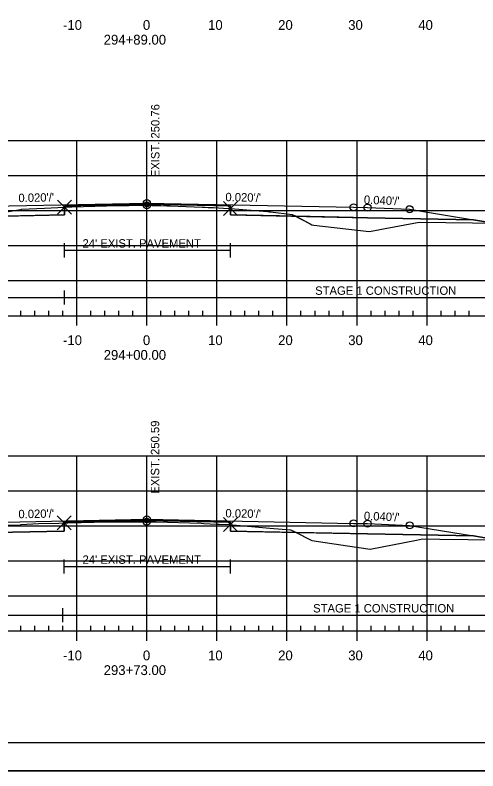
# Model space of a CAD drawing. Extents: x 1365647 to 1367999, y 387113 to 400173.
# Drawn here: x 1365875.3 to 1365941.3, y 396759.6 to 396867.5 of the extents above; entities that cross this region are included whole.
import ezdxf

# ---------------------------------------------------------------- set-up
doc = ezdxf.new("R2010")
doc.units = 0
for name, color, linetype in [('R_Alt Surface', 7, 'Continuous'), ('R_Axis', 7, 'Continuous'), ('R_Axis Annot', 7, 'Continuous'), ('R_Border', 7, 'Continuous'), ('R_Contours', 7, 'Continuous'), ('R_Exist Surface', 7, 'Continuous'), ('R_Fin Surface', 7, 'Continuous'), ('R_Fin Surface Annot', 7, 'Continuous'), ('R_Grid', 7, 'Continuous'), ('R_No Plot', 7, 'Continuous'), ('R_Water', 7, 'Continuous'), ('R_Xsect Elev', 7, 'Continuous')]:
    doc.layers.add(name, color=color, linetype=linetype)

msp = doc.modelspace()

# ---------------------------------------------------------------- linework, layer by layer
at = {"layer": 'R_Alt Surface'}
for points in [[(1365847.47, 396838.27), (1365862.59, 396838.58), (1365882.34, 396838.97), (1365882.34, 396840.26), (1365894.09, 396840.49), (1365906.05, 396840.25), (1365906.05, 396838.97), (1365925.59, 396838.58), (1365940.72, 396838.27)], [(1365847.47, 396793.14), (1365862.59, 396793.44), (1365882.31, 396793.83), (1365882.31, 396795.12), (1365894.09, 396795.36), (1365906.02, 396795.12), (1365906.02, 396793.83), (1365925.59, 396793.44), (1365940.72, 396793.14)]]:
    msp.add_lwpolyline(points, dxfattribs=at)
at = {"layer": 'R_Axis'}
for p, q in [((1365749.09, 396824.59), (1366039.09, 396824.59)), ((1365876.09, 396824.59), (1365876.09, 396825.29)), ((1365878.09, 396824.59), (1365878.09, 396825.29)), ((1365880.09, 396824.59), (1365880.09, 396825.29)), ((1365882.09, 396824.59), (1365882.09, 396825.29)), ((1365884.09, 396823.19), (1365884.09, 396824.59)), ((1365886.09, 396824.59), (1365886.09, 396825.29)), ((1365888.09, 396824.59), (1365888.09, 396825.29)), ((1365890.09, 396824.59), (1365890.09, 396825.29)), ((1365892.09, 396824.59), (1365892.09, 396825.29)), ((1365894.09, 396823.19), (1365894.09, 396824.59)), ((1365896.09, 396824.59), (1365896.09, 396825.29)), ((1365898.09, 396824.59), (1365898.09, 396825.29)), ((1365900.09, 396824.59), (1365900.09, 396825.29)), ((1365902.09, 396824.59), (1365902.09, 396825.29)), ((1365904.09, 396823.19), (1365904.09, 396824.59)), ((1365906.09, 396824.59), (1365906.09, 396825.29)), ((1365908.09, 396824.59), (1365908.09, 396825.29)), ((1365910.09, 396824.59), (1365910.09, 396825.29)), ((1365912.09, 396824.59), (1365912.09, 396825.29)), ((1365914.09, 396823.19), (1365914.09, 396824.59)), ((1365916.09, 396824.59), (1365916.09, 396825.29)), ((1365918.09, 396824.59), (1365918.09, 396825.29)), ((1365920.09, 396824.59), (1365920.09, 396825.29)), ((1365922.09, 396824.59), (1365922.09, 396825.29)), ((1365924.09, 396823.19), (1365924.09, 396824.59)), ((1365926.09, 396824.59), (1365926.09, 396825.29)), ((1365928.09, 396824.59), (1365928.09, 396825.29)), ((1365930.09, 396824.59), (1365930.09, 396825.29)), ((1365932.09, 396824.59), (1365932.09, 396825.29)), ((1365934.09, 396823.19), (1365934.09, 396824.59)), ((1365936.09, 396824.59), (1365936.09, 396825.29)), ((1365938.09, 396824.59), (1365938.09, 396825.29)), ((1365940.09, 396824.59), (1365940.09, 396825.29)), ((1365876.09, 396779.59), (1365876.09, 396780.29)), ((1365878.09, 396779.59), (1365878.09, 396780.29)), ((1365880.09, 396779.59), (1365880.09, 396780.29)), ((1365882.09, 396779.59), (1365882.09, 396780.29)), ((1365886.09, 396779.59), (1365886.09, 396780.29)), ((1365888.09, 396779.59), (1365888.09, 396780.29)), ((1365890.09, 396779.59), (1365890.09, 396780.29)), ((1365892.09, 396779.59), (1365892.09, 396780.29)), ((1365896.09, 396779.59), (1365896.09, 396780.29)), ((1365898.09, 396779.59), (1365898.09, 396780.29)), ((1365900.09, 396779.59), (1365900.09, 396780.29)), ((1365902.09, 396779.59), (1365902.09, 396780.29)), ((1365906.09, 396779.59), (1365906.09, 396780.29)), ((1365908.09, 396779.59), (1365908.09, 396780.29)), ((1365910.09, 396779.59), (1365910.09, 396780.29)), ((1365912.09, 396779.59), (1365912.09, 396780.29)), ((1365916.09, 396779.59), (1365916.09, 396780.29)), ((1365918.09, 396779.59), (1365918.09, 396780.29)), ((1365920.09, 396779.59), (1365920.09, 396780.29)), ((1365922.09, 396779.59), (1365922.09, 396780.29)), ((1365926.09, 396779.59), (1365926.09, 396780.29)), ((1365928.09, 396779.59), (1365928.09, 396780.29)), ((1365930.09, 396779.59), (1365930.09, 396780.29)), ((1365932.09, 396779.59), (1365932.09, 396780.29)), ((1365936.09, 396779.59), (1365936.09, 396780.29)), ((1365938.09, 396779.59), (1365938.09, 396780.29)), ((1365940.09, 396779.59), (1365940.09, 396780.29)), ((1365749.09, 396779.59), (1366039.09, 396779.59)), ((1365884.09, 396778.19), (1365884.09, 396779.59)), ((1365894.09, 396778.19), (1365894.09, 396779.59)), ((1365904.09, 396778.19), (1365904.09, 396779.59)), ((1365914.09, 396778.19), (1365914.09, 396779.59)), ((1365924.09, 396778.19), (1365924.09, 396779.59)), ((1365934.09, 396778.19), (1365934.09, 396779.59))]:
    msp.add_line(p, q, dxfattribs=at)
at = {"layer": 'R_Border'}
msp.add_line((1366052.27, 396763.59), (1365736.09, 396763.59), dxfattribs=at)
at = {"layer": 'R_Contours'}
for points in [[(1365882.34, 396840.1), (1365882.45, 396840.11), (1365883.38, 396840.13), (1365888.35, 396840.29), (1365888.78, 396840.3), (1365889.14, 396840.31), (1365890.25, 396840.31), (1365891.54, 396840.33), (1365892.79, 396840.35), (1365893.27, 396840.35), (1365894.09, 396840.35), (1365894.8, 396840.34), (1365895.24, 396840.34), (1365896.07, 396840.3), (1365896.93, 396840.27), (1365897.42, 396840.25), (1365902, 396840.08), (1365902.42, 396840.08), (1365902.85, 396840.05), (1365903.16, 396840.02), (1365903.59, 396840.02), (1365905.76, 396839.9), (1365906.05, 396839.89), (1365906.05, 396840.25), (1365894.09, 396840.49), (1365882.34, 396840.26)], [(1365869.74, 396838.72), (1365872.43, 396839.28), (1365874.06, 396839.41), (1365876.04, 396839.73), (1365876.12, 396839.76), (1365876.2, 396839.8), (1365879.47, 396839.95), (1365882.34, 396840.1), (1365882.34, 396838.97)], [(1365906.05, 396839.89), (1365911.33, 396839.44), (1365911.58, 396839.42), (1365911.66, 396839.41), (1365911.69, 396839.41), (1365911.74, 396839.4), (1365914.84, 396839.04), (1365915.33, 396838.78), (1365906.05, 396838.97)], [(1365915.33, 396838.78), (1365917.38, 396837.71), (1365917.64, 396837.58), (1365917.94, 396837.53), (1365925.83, 396836.6), (1365927.15, 396836.86), (1365927.35, 396836.9), (1365932.96, 396837.96), (1365940.59, 396837.83), (1365943.59, 396837.79), (1365940.72, 396838.27), (1365925.59, 396838.58)], [(1365818.94, 396796.21), (1365820.15, 396796.18), (1365828.28, 396795.99), (1365833.27, 396795.81), (1365836.22, 396795.72), (1365847.36, 396795.37), (1365849.64, 396795.34), (1365861.61, 396795.2), (1365862.6, 396795.14), (1365865.24, 396795.08), (1365868.56, 396794.91), (1365874.21, 396794.73), (1365875.45, 396794.69), (1365875.98, 396794.68), (1365876.17, 396794.78), (1365878.64, 396794.9), (1365881.54, 396794.99), (1365882.31, 396795.01), (1365882.31, 396793.83), (1365862.59, 396793.44), (1365847.47, 396793.14), (1365834.59, 396790.99)], [(1365882.31, 396795.01), (1365882.37, 396795.01), (1365882.8, 396795.02), (1365888.49, 396795.17), (1365888.67, 396795.17), (1365889.09, 396795.17), (1365893.9, 396795.17), (1365894.04, 396795.18), (1365894.06, 396795.18), (1365894.98, 396795.18), (1365895.24, 396795.17), (1365895.41, 396795.16), (1365901.84, 396794.95), (1365902.22, 396794.94), (1365904.01, 396794.85), (1365904.39, 396794.83), (1365905.82, 396794.8), (1365905.9, 396794.79), (1365906.02, 396794.78), (1365906.02, 396795.12), (1365894.09, 396795.36), (1365882.31, 396795.12)], [(1365906.02, 396794.78), (1365906.38, 396794.75), (1365911.65, 396794.25), (1365914.6, 396794), (1365914.74, 396793.98), (1365915.02, 396793.84), (1365915.4, 396793.64), (1365906.02, 396793.83)], [(1365915.4, 396793.64), (1365917.64, 396792.48), (1365922.72, 396791.73), (1365925.95, 396791.24), (1365932.56, 396792.55), (1365933.44, 396792.75), (1365935.91, 396792.69), (1365943.95, 396792.6), (1365940.72, 396793.14), (1365925.59, 396793.44)]]:
    msp.add_lwpolyline(points, close=True, dxfattribs=at)
at = {"layer": 'R_Exist Surface'}
for points in [[(1365874.06, 396839.41), (1365876.04, 396839.73), (1365876.12, 396839.76), (1365876.2, 396839.8), (1365879.47, 396839.95), (1365882.34, 396840.1), (1365882.45, 396840.11), (1365883.38, 396840.13), (1365888.35, 396840.29), (1365888.78, 396840.3), (1365889.14, 396840.31), (1365890.25, 396840.31), (1365891.54, 396840.33), (1365892.79, 396840.35), (1365893.27, 396840.35), (1365894.09, 396840.35), (1365894.8, 396840.34), (1365895.24, 396840.34), (1365896.07, 396840.3), (1365896.93, 396840.27), (1365897.42, 396840.25), (1365902, 396840.08), (1365902.42, 396840.08), (1365902.85, 396840.05), (1365903.16, 396840.02), (1365903.59, 396840.02), (1365905.76, 396839.9), (1365906.05, 396839.89), (1365911.33, 396839.44), (1365911.58, 396839.42), (1365911.66, 396839.41), (1365911.69, 396839.41), (1365911.74, 396839.4), (1365914.84, 396839.04), (1365917.38, 396837.71), (1365917.64, 396837.58), (1365917.94, 396837.53), (1365925.83, 396836.6), (1365927.15, 396836.86), (1365927.35, 396836.9), (1365932.96, 396837.96), (1365940.59, 396837.83), (1365952.43, 396837.7)], [(1365874.21, 396794.73), (1365875.45, 396794.69), (1365875.98, 396794.68), (1365876.17, 396794.78), (1365878.64, 396794.9), (1365881.54, 396794.99), (1365882.31, 396795.01), (1365882.37, 396795.01), (1365882.8, 396795.02), (1365888.49, 396795.17), (1365888.67, 396795.17), (1365889.09, 396795.17), (1365893.9, 396795.17), (1365894.04, 396795.18), (1365894.06, 396795.18), (1365894.98, 396795.18), (1365895.24, 396795.17), (1365895.41, 396795.16), (1365901.84, 396794.95), (1365902.22, 396794.94), (1365904.01, 396794.85), (1365904.39, 396794.83), (1365905.82, 396794.8), (1365905.9, 396794.79), (1365906.02, 396794.78), (1365906.38, 396794.75), (1365911.65, 396794.25), (1365914.6, 396794), (1365914.74, 396793.98), (1365915.02, 396793.84), (1365917.64, 396792.48), (1365922.72, 396791.73), (1365925.95, 396791.24), (1365932.56, 396792.55), (1365933.44, 396792.75), (1365935.91, 396792.69), (1365952.07, 396792.5)]]:
    msp.add_lwpolyline(points, dxfattribs=at)
at = {"layer": 'R_Fin Surface'}
for points in [[(1365823.23, 396839.91), (1365834.59, 396836.13), (1365847.47, 396838.27), (1365856.59, 396839.79), (1365862.59, 396840.03), (1365864.59, 396840.07), (1365894.09, 396840.66), (1365923.59, 396840.07), (1365925.59, 396840.03), (1365931.59, 396839.79), (1365940.72, 396838.27), (1365953.59, 396836.13), (1365961.72, 396833.42), (1365973.33, 396837.29)], [(1365856.59, 396839.79), (1365862.59, 396840.03), (1365864.59, 396840.07), (1365894.09, 396840.66), (1365923.59, 396840.07), (1365925.59, 396840.03), (1365931.59, 396839.79)], [(1365818.94, 396796.21), (1365834.59, 396790.99), (1365847.47, 396793.14), (1365856.59, 396794.66), (1365862.59, 396794.9), (1365864.59, 396794.94), (1365894.09, 396795.53), (1365923.59, 396794.94), (1365925.59, 396794.9), (1365931.59, 396794.66), (1365940.72, 396793.14), (1365953.59, 396790.99), (1365962.07, 396788.16), (1365973.69, 396792.04)], [(1365856.59, 396794.66), (1365862.59, 396794.9), (1365864.59, 396794.94), (1365894.09, 396795.53), (1365923.59, 396794.94), (1365925.59, 396794.9), (1365931.59, 396794.66)]]:
    msp.add_lwpolyline(points, dxfattribs=at)
at = {"layer": 'R_Grid'}
for p, q in [((1365749.09, 396849.59), (1366039.09, 396849.59)), ((1365884.09, 396824.59), (1365884.09, 396849.59)), ((1365894.09, 396824.59), (1365894.09, 396849.59)), ((1365904.09, 396824.59), (1365904.09, 396849.59)), ((1365914.09, 396824.59), (1365914.09, 396849.59)), ((1365924.09, 396824.59), (1365924.09, 396849.59)), ((1365934.09, 396824.59), (1365934.09, 396849.59)), ((1365749.09, 396844.59), (1366039.09, 396844.59)), ((1365749.09, 396839.59), (1366039.09, 396839.59)), ((1365749.09, 396834.59), (1366039.09, 396834.59)), ((1365749.09, 396829.59), (1366039.09, 396829.59)), ((1365749.09, 396824.59), (1366039.09, 396824.59)), ((1365749.09, 396804.59), (1366039.09, 396804.59)), ((1365884.09, 396779.59), (1365884.09, 396804.59)), ((1365894.09, 396779.59), (1365894.09, 396804.59)), ((1365904.09, 396779.59), (1365904.09, 396804.59)), ((1365914.09, 396779.59), (1365914.09, 396804.59)), ((1365924.09, 396779.59), (1365924.09, 396804.59)), ((1365934.09, 396779.59), (1365934.09, 396804.59)), ((1365749.09, 396799.59), (1366039.09, 396799.59)), ((1365749.09, 396794.59), (1366039.09, 396794.59)), ((1365749.09, 396789.59), (1366039.09, 396789.59)), ((1365749.09, 396784.59), (1366039.09, 396784.59)), ((1365749.09, 396779.59), (1366039.09, 396779.59))]:
    msp.add_line(p, q, dxfattribs=at)
at = {"layer": 'R_No Plot'}
msp.add_line((1365723.69, 396759.61), (1366057.03, 396759.61), dxfattribs=at)
msp.add_lwpolyline([(1365723.69, 396972.94), (1366057.03, 396972.94), (1366057.03, 396759.61), (1365723.69, 396759.61)], close=True, dxfattribs=at)
for points in [[(1365882.34, 396840.1), (1365881.34, 396841.1), (1365882.34, 396840.1), (1365881.34, 396839.1), (1365882.34, 396840.1), (1365883.34, 396839.1), (1365882.34, 396840.1), (1365883.34, 396841.1)], [(1365906.05, 396839.89), (1365905.05, 396840.89), (1365906.05, 396839.89), (1365905.05, 396838.89), (1365906.05, 396839.89), (1365907.05, 396838.89), (1365906.05, 396839.89), (1365907.05, 396840.89)], [(1365882.31, 396795.01), (1365881.31, 396796.01), (1365882.31, 396795.01), (1365881.31, 396794.01), (1365882.31, 396795.01), (1365883.31, 396794.01), (1365882.31, 396795.01), (1365883.31, 396796.01)], [(1365906.02, 396794.78), (1365905.02, 396795.78), (1365906.02, 396794.78), (1365905.02, 396793.78), (1365906.02, 396794.78), (1365907.02, 396793.78), (1365906.02, 396794.78), (1365907.02, 396795.78)]]:
    msp.add_lwpolyline(points, dxfattribs=at)
for centre in [(1365894.09, 396840.66), (1365894.09, 396840.66), (1365894.09, 396840.66), (1365894.09, 396840.66), (1365894.09, 396840.66), (1365894.09, 396840.35), (1365923.59, 396840.07), (1365923.59, 396840.07), (1365923.59, 396840.07), (1365923.59, 396840.07), (1365923.59, 396840.07), (1365925.59, 396840.03), (1365925.59, 396840.03), (1365925.59, 396840.03), (1365925.59, 396840.03), (1365925.59, 396840.03), (1365931.59, 396839.79), (1365931.59, 396839.79), (1365931.59, 396839.79), (1365931.59, 396839.79), (1365931.59, 396839.79), (1365894.06, 396795.18), (1365894.09, 396795.53), (1365894.09, 396795.53), (1365923.59, 396794.94), (1365923.59, 396794.94), (1365925.59, 396794.9), (1365925.59, 396794.9), (1365931.59, 396794.66), (1365931.59, 396794.66)]:
    msp.add_circle(centre, 0.5, dxfattribs=at)
at = {"layer": 'R_Water'}
for p, q in [((1365882.34, 396832.92), (1365882.34, 396834.92)), ((1365906.05, 396832.92), (1365906.05, 396834.92)), ((1365882.34, 396833.92), (1365906.05, 396833.92)), ((1365882.34, 396826.18), (1365882.34, 396828.18)), ((1365823.23, 396827.18), (1365882.34, 396827.18)), ((1365882.34, 396827.18), (1365973.33, 396827.18)), ((1365882.31, 396787.78), (1365882.31, 396789.78)), ((1365906.02, 396787.78), (1365906.02, 396789.78)), ((1365882.31, 396788.78), (1365906.02, 396788.78)), ((1365882.09, 396780.83), (1365882.09, 396782.83)), ((1365818.94, 396781.83), (1365882.09, 396781.83)), ((1365882.09, 396781.83), (1365973.69, 396781.83))]:
    msp.add_line(p, q, dxfattribs=at)

# ---------------------------------------------------------------- texts
at = {"layer": 'R_Axis Annot'}
for s, p in [('-10', (1365882.13, 396865.39)), ('0', (1365893.53, 396865.39)), ('10', (1365902.83, 396865.39)), ('20', (1365912.83, 396865.39)), ('30', (1365922.83, 396865.39)), ('40', (1365932.83, 396865.39)), ('294+89.00', (1365887.93, 396863.29)), ('-10', (1365882.13, 396820.39)), ('0', (1365893.53, 396820.39)), ('10', (1365902.83, 396820.39)), ('20', (1365912.83, 396820.39)), ('30', (1365922.83, 396820.39)), ('40', (1365932.83, 396820.39)), ('294+00.00', (1365887.93, 396818.29)), ('-10', (1365882.13, 396775.39)), ('0', (1365893.53, 396775.39)), ('10', (1365902.83, 396775.39)), ('20', (1365912.83, 396775.39)), ('30', (1365922.83, 396775.39)), ('40', (1365932.83, 396775.39)), ('293+73.00', (1365887.93, 396773.29))]:
    msp.add_text(s, height=1.4, dxfattribs=at).set_placement(p)
at = {"layer": 'R_Fin Surface Annot'}
for s, rotation, p in [("0.020'/'", 1.1458, (1365875.77, 396840.8)), ("0.020'/'", 358.8542, (1365905.29, 396840.94)), ("0.040'/'", 357.7094, (1365925.05, 396840.56)), ("0.020'/'", 1.1458, (1365875.77, 396795.66)), ("0.020'/'", 358.8542, (1365905.29, 396795.8)), ("0.040'/'", 357.7094, (1365925.05, 396795.42))]:
    msp.add_text(s, height=1.2, rotation=rotation, dxfattribs=at).set_placement(p)
at = {"layer": 'R_Water'}
for s, p in [("24' EXIST. PAVEMENT", (1365884.91, 396834.31)), ('STAGE 1 CONSTRUCTION', (1365918.11, 396827.57)), ("24' EXIST. PAVEMENT", (1365884.91, 396789.17)), ('STAGE 1 CONSTRUCTION', (1365917.82, 396782.22))]:
    msp.add_text(s, height=1.2, dxfattribs=at).set_placement(p)
at = {"layer": 'R_Xsect Elev'}
for s, p in [('EXIST. 250.76', (1365895.89, 396844.35)), ('EXIST. 250.59', (1365895.86, 396799.18))]:
    msp.add_text(s, height=1.2, rotation=90, dxfattribs=at).set_placement(p)

doc.saveas('drawing.dxf')
